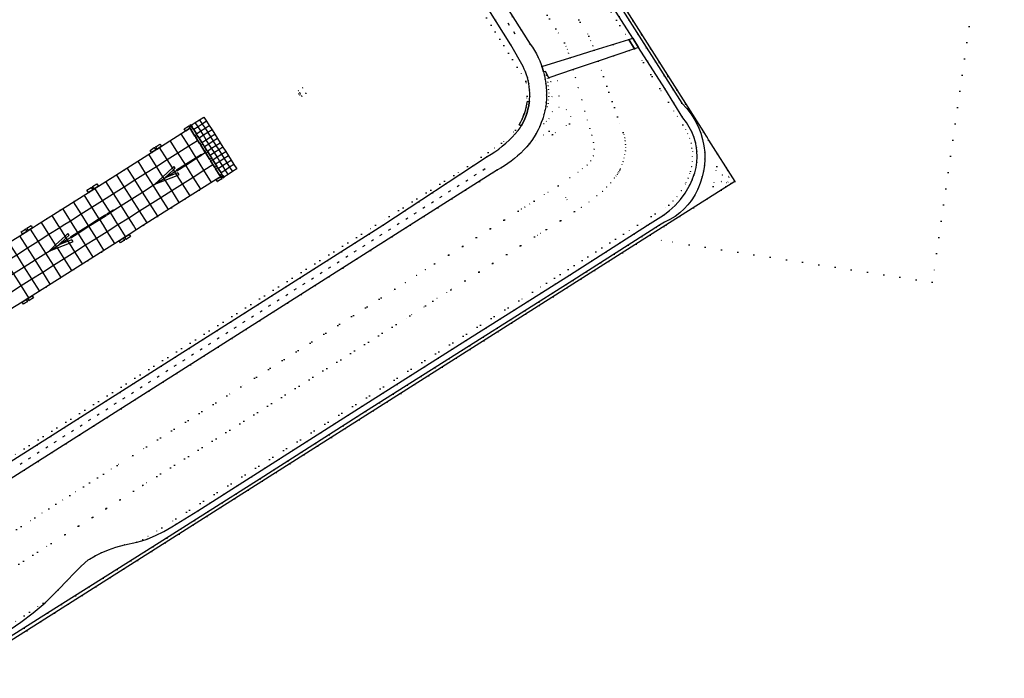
# Model space of a CAD drawing. Header units: metres. Extents: x 174791 to 179073, y 406431 to 409043.
# Tile 312 of 314: x 178504 to 178891, y 408072 to 408331. Entities that reach past the tile are written whole.
import ezdxf

# ---------------------------------------------------------------- set-up
doc = ezdxf.new("R2010")
doc.units = ezdxf.units.M
doc.linetypes.add('DOT', pattern=[6.35, 0, -6.35])
for name, color, linetype in [('scheiding_hek', 254, 'Continuous'), ('terreindeelbegroeid', 254, 'DOT'), ('terreindeelonbegroeid', 254, 'DOT'), ('wegdeel_rijbaan', 254, 'Continuous'), ('wegdeel_start_landingsbaan', 254, 'Continuous'), ('weginrichtingselement_markering_vliegtuigverharding', 254, 'Continuous'), ('weginrichtingselement_voeg_vliegtuigverharding', 254, 'Continuous')]:
    doc.layers.add(name, color=color, linetype=linetype)

msp = doc.modelspace()

# ---------------------------------------------------------------- linework, layer by layer
at = {"layer": 'scheiding_hek'}
for p, q in [((178730.89, 408352.365), (178772.479, 408286.755)), ((178772.479, 408286.755), (178772.941, 408286.027)), ((178772.941, 408286.027), (178773.53, 408285.098)), ((178773.53, 408285.098), (178773.938, 408284.454)), ((178773.938, 408284.454), (178774.528, 408283.523)), ((178757.657, 408250), (178500, 408086.507))]:
    msp.add_line(p, q, dxfattribs=at)
msp.add_polyline3d([(178774.528, 408283.523, 0), (178784.843, 408267.251, 0), (178757.657, 408250, 0)], dxfattribs=at)
at = {"layer": 'terreindeelbegroeid'}
for points in [[(178522.605, 408687.213, 0), (178553.769, 408680.96, 0), (178576.797, 408677.393, 0), (178673.038, 408662.486, 0), (178798.724, 408643.018, 0), (178782.518, 408440.634, 0), (178890.76, 408423.979, 0), (178862.463, 408227.626, 0), (178755.914, 408244.042, 0), (178757.657, 408250, 0), (178784.843, 408267.251, 0), (178774.528, 408283.523, 0), (178772.479, 408286.755, 0), (178730.89, 408352.365, 0), (178663.518, 408458.651, 0), (178661.041, 408462.559, 0), (178637.308, 408500, 0), (178608.905, 408544.807, 0), (178606.021, 408549.357, 0), (178567.614, 408609.948, 0), (178566.434, 408611.81, 0), (178534.599, 408662.144, 0), (178531.805, 408666.53, 0), (178521.314, 408682.991, 0)], [(178729.56, 408318.819, 0), (178720.012, 408315.834, 0), (178719.439, 408317.701, 0), (178718.963, 408319.209, 0), (178718.407, 408320.4, 0), (178717.852, 408321.749, 0), (178609.348, 408495.176, 0), (178617.886, 408500.576, 0), (178727.429, 408324.382, 0), (178728.17, 408322.582, 0), (178728.946, 408320.573, 0)], [(178717.852, 408321.749, 0), (178718.407, 408320.4, 0), (178718.963, 408319.209, 0), (178719.439, 408317.701, 0), (178720.012, 408315.834, 0), (178708.959, 408312.378, 0), (178708.677, 408313.189, 0), (178708.113, 408314.61, 0), (178707.486, 408316.005, 0), (178706.798, 408317.37, 0), (178706.049, 408318.703, 0), (178705.241, 408320.001, 0), (178704.377, 408321.262, 0), (178598.54, 408488.341, 0), (178609.348, 408495.176, 0)], [(178744.69, 408323.55, 0), (178743.116, 408323.058, 0), (178724.542, 408352.474, 0), (178725.737, 408353.217, 0), (178725.977, 408353.366, 0), (178727.586, 408350.777, 0), (178735.831, 408337.483, 0)], [(178549.712, 408125.412, 0), (178552.104, 408126.339, 0), (178559.603, 408131.068, 0), (178705.3, 408223.725, 0), (178746.499, 408250, 0), (178758.94, 408257.935, 0), (178760.558, 408259.516, 0), (178762.049, 408261.217, 0), (178763.795, 408263.59, 0), (178765.372, 408266.238, 0), (178765.69, 408266.851, 0), (178766.467, 408268.531, 0), (178767.116, 408270.264, 0), (178767.397, 408271.169, 0), (178767.852, 408273.06, 0), (178768.131, 408274.985, 0), (178768.233, 408276.968, 0), (178768.145, 408278.952, 0), (178767.982, 408280.318, 0), (178767.601, 408282.278, 0), (178767.041, 408284.193, 0), (178766.316, 408286.022, 0), (178765.421, 408287.773, 0), (178764.341, 408289.481, 0), (178758.719, 408298.346, 0), (178745.419, 408319.41, 0), (178746.987, 408319.938, 0), (178757.28, 408303.75, 0), (178764.44, 408292.21, 0), (178765.767, 408290.48, 0), (178766.933, 408288.638, 0), (178767.902, 408286.74, 0), (178768.688, 408284.759, 0), (178769.294, 408282.69, 0), (178769.705, 408280.573, 0), (178769.88, 408279.11, 0), (178769.975, 408276.961, 0), (178769.865, 408274.813, 0), (178769.562, 408272.731, 0), (178769.07, 408270.685, 0), (178768.769, 408269.716, 0), (178768.075, 408267.861, 0), (178767.244, 408266.064, 0), (178766.91, 408265.42, 0), (178765.245, 408262.626, 0), (178763.402, 408260.12, 0), (178761.311, 408257.791, 0), (178758.998, 408255.684, 0), (178756.818, 408254.034, 0), (178750.494, 408250, 0), (178719.773, 408230.388, 0), (178679.125, 408204.699, 0), (178638.312, 408178.827, 0), (178573.75, 408137.76, 0), (178565.16, 408132.47, 0), (178563.531, 408131.438, 0), (178560.378, 408129.636, 0), (178557.12, 408128.032, 0), (178553.77, 408126.63, 0), (178551.758, 408125.964, 0)], [(178724.472, 408257.077, 0), (178721.851, 408255.356, 0), (178715.375, 408265.538, 0), (178719.947, 408268.666, 0), (178723.122, 408270.888, 0), (178724.869, 408272.238, 0), (178726.774, 408273.666, 0), (178728.202, 408275.333, 0), (178729.234, 408277.318, 0), (178729.552, 408279.937, 0), (178729.234, 408282.556, 0), (178728.599, 408285.414, 0), (178727.806, 408288.033, 0), (178726.932, 408291.367, 0), (178725.9, 408294.86, 0), (178724.71, 408299.305, 0), (178723.281, 408304.226, 0), (178722.249, 408308.115, 0), (178721.254, 408311.256, 0), (178731.052, 408314.562, 0), (178740.887, 408286.494, 0), (178741.204, 408285.647, 0), (178741.522, 408284.324, 0), (178741.733, 408283.213, 0), (178741.839, 408281.731, 0), (178741.892, 408280.673, 0), (178741.839, 408279.244, 0), (178741.574, 408277.762, 0), (178741.31, 408276.439, 0), (178740.887, 408275.063, 0), (178740.516, 408273.952, 0), (178739.836, 408272.3, 0), (178739.659, 408271.893, 0), (178739.468, 408271.477, 0), (178739.23, 408271.017, 0), (178738.944, 408270.572, 0), (178738.611, 408270.048, 0), (178738.151, 408269.381, 0), (178737.489, 408268.587, 0), (178736.061, 408266.681, 0), (178734.473, 408265.015, 0), (178732.806, 408263.348, 0), (178730.584, 408261.601, 0), (178727.488, 408259.22, 0)], [(178613.244, 408301.761, 0), (178613.549, 408301.278, 0), (178614.068, 408301.606, 0), (178614.524, 408300.885, 0), (178614.656, 408300.676, 0), (178616.325, 408301.731, 0), (178616.192, 408301.941, 0), (178614.863, 408304.045, 0), (178613.194, 408302.99, 0), (178613.763, 408302.089, 0)], [(178776.302, 408265.192, 0), (178781.096, 408265.097, 0), (178783.324, 408266.47, 0), (178783.889, 408268.649, 0), (178781.889, 408271.446, 0), (178777.715, 408273.147, 0)], [(178776.302, 408265.192, 0), (178777.715, 408273.147, 0), (178781.889, 408271.446, 0), (178783.889, 408268.649, 0), (178783.324, 408266.47, 0), (178781.096, 408265.097, 0)], [(178782.61, 408268.841, 0), (178782.43, 408269.244, 0), (178779.9, 408269.808, 0), (178779.502, 408267.209, 0), (178781.592, 408266.791, 0), (178782.216, 408267.023, 0)], [(178782.61, 408268.841, 0), (178782.216, 408267.023, 0), (178781.592, 408266.791, 0), (178779.502, 408267.209, 0), (178779.9, 408269.808, 0), (178782.43, 408269.244, 0)]]:
    msp.add_polyline3d(points, close=True, dxfattribs=at)
for points in [[(178567.614, 408609.948, 0), (178606.021, 408549.357, 0), (178607.391, 408547.196, 0), (178608.905, 408544.807, 0), (178637.308, 408500, 0), (178661.041, 408462.559, 0), (178661.496, 408461.841, 0), (178661.946, 408461.13, 0), (178662.301, 408460.57, 0), (178662.751, 408459.86, 0), (178663.518, 408458.651, 0), (178730.89, 408352.365, 0), (178772.479, 408286.755, 0), (178772.941, 408286.027, 0), (178773.53, 408285.098, 0), (178773.938, 408284.454, 0), (178774.528, 408283.523, 0), (178784.843, 408267.251, 0), (178757.657, 408250, 0), (178756.944, 408249.548, 0), (178500, 408086.507, 0)], [(178724.542, 408352.474, 0), (178743.116, 408323.058, 0), (178729.56, 408318.819, 0), (178728.946, 408320.573, 0), (178728.17, 408322.582, 0), (178727.429, 408324.382, 0), (178617.886, 408500.576, 0)], [(178584.329, 408500, 0), (178696.785, 408320.939, 0), (178701.552, 408312.501, 0), (178702.067, 408311.428, 0), (178702.53, 408310.332, 0), (178702.938, 408309.214, 0), (178703.292, 408308.077, 0), (178703.589, 408306.925, 0), (178703.839, 408305.705, 0), (178704.025, 408304.473, 0), (178704.148, 408303.233, 0), (178704.208, 408301.989, 0), (178704.203, 408300.743, 0), (178704.134, 408299.5, 0), (178704.046, 408298.671, 0), (178703.281, 408298.869, 0), (178703.087, 408297.621, 0), (178702.812, 408296.313, 0), (178702.517, 408295.194, 0), (178702.117, 408293.936, 0), (178701.649, 408292.701, 0), (178701.212, 408291.697, 0), (178700.731, 408290.714, 0), (178700.036, 408289.46, 0), (178700.787, 408289.044, 0), (178700.367, 408288.349, 0), (178699.618, 408287.25, 0), (178698.501, 408285.943, 0), (178697.333, 408284.682, 0), (178696.116, 408283.467, 0), (178694.79, 408282.245, 0), (178693.414, 408281.08, 0), (178691.991, 408279.972, 0), (178690.523, 408278.924, 0), (178689.014, 408277.937, 0), (178687.465, 408277.014, 0), (178646.466, 408250, 0), (178500, 408156.943, 0)], [(178492.485, 408421.271, 0), (178504.8, 408401.134, 0), (178594.376, 408455.917, 0), (178581.238, 408477.399, 0), (178592.654, 408484.619, 0), (178678.857, 408345.141, 0), (178680.434, 408342.589, 0), (178702.615, 408306.699, 0), (178702.793, 408305.986, 0), (178703.165, 408300.756, 0), (178701.921, 408293.676, 0), (178701.504, 408292.893, 0), (178698.597, 408287.447, 0), (178693.125, 408282.299, 0), (178679.775, 408273.083, 0), (178643.501, 408250, 0), (178500, 408158.686, 0)], [(178500, 408158.686, 0), (178643.501, 408250, 0), (178679.775, 408273.083, 0), (178693.125, 408282.299, 0), (178698.597, 408287.447, 0), (178701.504, 408292.893, 0), (178701.921, 408293.676, 0), (178703.165, 408300.756, 0), (178702.793, 408305.986, 0), (178702.615, 408306.699, 0), (178680.434, 408342.589, 0)], [(178500, 408088.136, 0), (178514.67, 408097.45, 0), (178556.06, 408123.54, 0), (178598.16, 408150.34, 0), (178639.65, 408176.72, 0), (178680.46, 408202.59, 0), (178721.11, 408228.28, 0), (178755.255, 408250, 0), (178757.11, 408251.18, 0), (178759.266, 408252.238, 0), (178761.314, 408253.493, 0), (178763.205, 408254.913, 0), (178764.951, 408256.508, 0), (178766.348, 408258.026, 0), (178767.62, 408259.65, 0), (178769.056, 408261.85, 0), (178770.269, 408264.18, 0), (178771.244, 408266.58, 0), (178772.001, 408269.057, 0), (178772.493, 408271.255, 0), (178772.84, 408273.48, 0), (178773.04, 408276.057, 0), (178772.99, 408278.64, 0), (178772.699, 408281.185, 0), (178772.173, 408283.692, 0), (178771.42, 408286.18, 0), (178770.376, 408288.802, 0), (178769.1, 408291.319, 0), (178767.614, 408293.69, 0), (178765.917, 408295.915, 0), (178764, 408298.01, 0), (178738.02, 408338.87, 0)], [(178432.562, 408071.853, 0), (178516.081, 408124.886, 0), (178548.472, 408145.454, 0), (178551.954, 408147.665, 0), (178552.108, 408147.763, 0), (178657.1, 408214.431, 0), (178663.233, 408218.325, 0), (178666.087, 408220.137, 0), (178673.219, 408224.652, 0), (178706.085, 408245.457, 0), (178707.135, 408246.122, 0), (178708.469, 408246.896, 0), (178710.704, 408248.3, 0), (178721.851, 408255.356, 0), (178724.472, 408257.077, 0), (178727.488, 408259.22, 0), (178730.584, 408261.601, 0), (178732.806, 408263.348, 0), (178734.473, 408265.015, 0), (178736.061, 408266.681, 0), (178737.489, 408268.587, 0), (178738.151, 408269.381, 0), (178738.611, 408270.048, 0), (178738.944, 408270.572, 0), (178739.23, 408271.017, 0), (178739.468, 408271.477, 0), (178739.659, 408271.893, 0), (178739.836, 408272.3, 0), (178740.516, 408273.952, 0), (178740.887, 408275.063, 0), (178741.31, 408276.439, 0), (178741.574, 408277.762, 0), (178741.839, 408279.244, 0), (178741.892, 408280.673, 0), (178741.839, 408281.731, 0), (178741.733, 408283.213, 0), (178741.522, 408284.324, 0), (178741.204, 408285.647, 0), (178740.887, 408286.494, 0), (178731.052, 408314.562, 0), (178745.419, 408319.41, 0), (178758.719, 408298.346, 0), (178764.341, 408289.481, 0), (178765.421, 408287.773, 0), (178766.316, 408286.022, 0), (178767.041, 408284.193, 0), (178767.601, 408282.278, 0), (178767.982, 408280.318, 0), (178768.145, 408278.952, 0), (178768.233, 408276.968, 0), (178768.131, 408274.985, 0), (178767.852, 408273.06, 0), (178767.397, 408271.169, 0), (178767.116, 408270.264, 0), (178766.467, 408268.531, 0), (178765.69, 408266.851, 0), (178765.372, 408266.238, 0), (178763.795, 408263.59, 0), (178762.049, 408261.217, 0), (178760.558, 408259.516, 0), (178758.94, 408257.935, 0), (178746.499, 408250, 0), (178705.3, 408223.725, 0), (178559.603, 408131.068, 0), (178552.104, 408126.339, 0), (178549.712, 408125.412, 0), (178544.842, 408124.338, 0), (178541.48, 408123.37, 0), (178538.55, 408122.325, 0), (178535.659, 408121.178, 0), (178533.358, 408120.079, 0), (178531.17, 408118.77, 0), (178530.654, 408118.41, 0), (178527.811, 408115.995, 0), (178525.226, 408113.305, 0), (178522.23, 408110.15, 0), (178519.114, 408106.968, 0), (178518.678, 408106.549, 0), (178512.89, 408101.355, 0), (178500, 408092.902, 0)], [(178500, 408150.212, 0), (178650.023, 408245.474, 0), (178657.173, 408250, 0), (178691.57, 408271.774, 0), (178692.95, 408272.576, 0), (178694.302, 408273.425, 0), (178695.623, 408274.321, 0), (178696.912, 408275.262, 0), (178698.168, 408276.248, 0), (178699.388, 408277.277, 0), (178700.647, 408278.419, 0), (178701.862, 408279.606, 0), (178703.033, 408280.838, 0), (178704.157, 408282.112, 0), (178711.832, 408286.992, 0), (178712.911, 408285.54, 0), (178713.179, 408285.703, 0), (178719.763, 408289.888, 0), (178720.269, 408292.883, 0), (178718.605, 408295.459, 0), (178715.702, 408296.318, 0), (178713.105, 408294.718, 0), (178711.805, 408291.958, 0), (178710.739, 408290.898, 0), (178709.751, 408289.915, 0), (178708.124, 408288.901, 0), (178708.743, 408290.397, 0), (178709.292, 408291.92, 0), (178709.769, 408293.467, 0), (178710.173, 408295.035, 0), (178710.504, 408296.62, 0), (178711.307, 408296.522, 0), (178712.968, 408300.579, 0), (178715.737, 408300.785, 0), (178715.213, 408306.846, 0), (178712.481, 408306.592, 0), (178711.686, 408308.027, 0), (178721.254, 408311.256, 0), (178722.249, 408308.115, 0), (178723.281, 408304.226, 0), (178724.71, 408299.305, 0), (178725.9, 408294.86, 0), (178726.932, 408291.367, 0), (178727.806, 408288.033, 0), (178728.599, 408285.414, 0), (178729.234, 408282.556, 0), (178729.552, 408279.937, 0), (178729.234, 408277.318, 0), (178728.202, 408275.333, 0), (178726.774, 408273.666, 0), (178724.869, 408272.238, 0), (178723.122, 408270.888, 0), (178719.947, 408268.666, 0), (178715.375, 408265.538, 0), (178705.878, 408259.527, 0), (178704.143, 408258.35, 0), (178702.261, 408257.168, 0), (178700.909, 408256.383, 0), (178699.667, 408255.596, 0), (178666.8, 408234.791, 0), (178663.187, 408232.504, 0), (178659.661, 408230.272, 0), (178655.248, 408227.47, 0), (178651.215, 408224.908, 0), (178590.586, 408186.411, 0), (178548.107, 408159.437, 0), (178542.04, 408155.584, 0), (178523.382, 408143.737, 0), (178509.649, 408135.016, 0), (178475.17, 408113.123, 0)], [(178500, 408216.851, 0), (178504.602, 408219.762, 0), (178505.122, 408218.939, 0), (178506.812, 408220.009, 0), (178507.361, 408220.357, 0), (178509.051, 408221.427, 0), (178508.531, 408222.248, 0), (178542.73, 408243.882, 0), (178543.257, 408243.046, 0), (178544.947, 408244.116, 0), (178545.496, 408244.464, 0), (178547.186, 408245.534, 0), (178546.658, 408246.367, 0), (178552.402, 408250, 0), (178580.942, 408268.055, 0), (178581.508, 408267.16, 0), (178583.21, 408268.236, 0), (178583.733, 408268.566, 0), (178584.046, 408268.764, 0), (178583.921, 408268.963, 0), (178583.513, 408269.608, 0), (178583.164, 408270.16, 0), (178582.845, 408270.665, 0), (178581.762, 408272.378, 0), (178581.537, 408272.734, 0), (178581.195, 408273.276, 0), (178580.693, 408274.07, 0), (178579.608, 408275.787, 0), (178579.58, 408275.832, 0), (178579.24, 408276.369, 0), (178578.528, 408277.496, 0), (178577.635, 408278.908, 0), (178577.457, 408279.19, 0), (178577.286, 408279.461, 0), (178576.382, 408280.891, 0), (178575.675, 408282.01, 0), (178575.352, 408282.521, 0), (178575.317, 408282.576, 0), (178574.227, 408284.302, 0), (178573.726, 408285.095, 0), (178573.385, 408285.634, 0), (178573.15, 408286.005, 0), (178572.093, 408287.679, 0), (178571.768, 408288.193, 0), (178571.436, 408288.717, 0), (178571.028, 408289.363, 0), (178570.896, 408289.572, 0), (178570.592, 408289.38, 0), (178570.047, 408289.035, 0), (178568.369, 408287.975, 0), (178568.925, 408287.095, 0), (178559.398, 408281.071, 0), (178558.839, 408281.954, 0), (178557.137, 408280.876, 0), (178556.608, 408280.541, 0), (178554.91, 408279.466, 0), (178555.468, 408278.585, 0), (178534.618, 408265.401, 0), (178534.067, 408266.272, 0), (178532.365, 408265.194, 0), (178531.836, 408264.859, 0), (178530.138, 408263.784, 0), (178530.688, 408262.916, 0), (178510.263, 408250, 0), (178508.7, 408249.011, 0), (178508.138, 408249.898, 0), (178506.436, 408248.82, 0), (178505.907, 408248.485, 0), (178504.209, 408247.41, 0), (178504.769, 408246.526, 0), (178500, 408243.51, 0)], [(178475.17, 408113.123, 0), (178509.649, 408135.016, 0), (178523.382, 408143.737, 0), (178542.04, 408155.584, 0), (178548.107, 408159.437, 0), (178590.586, 408186.411, 0), (178651.215, 408224.908, 0), (178655.248, 408227.47, 0), (178659.661, 408230.272, 0), (178663.187, 408232.504, 0), (178666.8, 408234.791, 0), (178699.667, 408255.596, 0), (178700.909, 408256.383, 0), (178702.261, 408257.168, 0), (178704.143, 408258.35, 0), (178705.878, 408259.527, 0), (178715.375, 408265.538, 0), (178721.851, 408255.356, 0), (178710.704, 408248.3, 0), (178708.469, 408246.896, 0), (178707.135, 408246.122, 0), (178706.085, 408245.457, 0), (178673.219, 408224.652, 0), (178666.087, 408220.137, 0), (178663.233, 408218.325, 0), (178657.1, 408214.431, 0), (178552.108, 408147.763, 0), (178551.954, 408147.665, 0), (178548.472, 408145.454, 0), (178516.081, 408124.886, 0), (178432.562, 408071.853, 0)], [(178500, 408092.902, 0), (178512.89, 408101.355, 0), (178518.678, 408106.549, 0), (178519.114, 408106.968, 0), (178516.45, 408104.231, 0), (178513.69, 408101.59, 0), (178508.996, 408097.598, 0), (178504.09, 408093.87, 0), (178500, 408091.107, 0)]]:
    msp.add_polyline3d(points, dxfattribs=at)
at = {"layer": 'terreindeelonbegroeid'}
for points in [[(178711.307, 408296.522, 0), (178710.504, 408296.62, 0), (178710.678, 408298.141, 0), (178710.783, 408299.669, 0), (178710.821, 408301.199, 0), (178710.789, 408302.73, 0), (178710.69, 408304.258, 0), (178710.522, 408305.78, 0), (178710.286, 408307.293, 0), (178709.983, 408308.793, 0), (178709.613, 408310.279, 0), (178710.34, 408310.458, 0), (178710.715, 408309.07, 0), (178711.029, 408307.668, 0), (178711.28, 408306.252, 0), (178711.467, 408304.827, 0), (178711.592, 408303.395, 0), (178711.652, 408302.018, 0), (178711.653, 408300.64, 0), (178711.596, 408299.263, 0), (178711.481, 408297.889, 0)], [(178711.686, 408308.027, 0), (178712.481, 408306.592, 0), (178715.213, 408306.846, 0), (178715.737, 408300.785, 0), (178712.968, 408300.579, 0), (178711.307, 408296.522, 0), (178711.481, 408297.889, 0), (178711.596, 408299.263, 0), (178711.653, 408300.64, 0), (178711.652, 408302.018, 0), (178711.592, 408303.395, 0), (178711.467, 408304.827, 0), (178711.28, 408306.252, 0), (178711.029, 408307.668, 0), (178710.715, 408309.07, 0), (178710.34, 408310.458, 0)], [(178616.192, 408301.941, 0), (178616.325, 408301.731, 0), (178614.656, 408300.676, 0), (178614.524, 408300.885, 0), (178614.068, 408301.606, 0), (178613.763, 408302.089, 0), (178613.194, 408302.99, 0), (178614.863, 408304.045, 0)], [(178614.068, 408301.606, 0), (178613.549, 408301.278, 0), (178613.244, 408301.761, 0), (178613.763, 408302.089, 0)], [(178719.763, 408289.888, 0), (178713.179, 408285.703, 0), (178712.911, 408285.54, 0), (178711.832, 408286.992, 0), (178704.157, 408282.112, 0), (178705.072, 408283.395, 0), (178705.928, 408284.718, 0), (178706.723, 408286.079, 0), (178707.455, 408287.474, 0), (178708.124, 408288.901, 0), (178709.751, 408289.915, 0), (178710.739, 408290.898, 0), (178711.805, 408291.958, 0), (178713.105, 408294.718, 0), (178715.702, 408296.318, 0), (178718.605, 408295.459, 0), (178720.269, 408292.883, 0)], [(178571.436, 408288.717, 0), (178571.768, 408288.193, 0), (178570.929, 408287.662, 0), (178570.613, 408288.162, 0), (178570.597, 408288.187, 0), (178570.047, 408289.035, 0), (178570.592, 408289.38, 0), (178571.132, 408288.525, 0)], [(178573.726, 408285.095, 0), (178572.887, 408284.565, 0), (178572.546, 408285.104, 0), (178573.385, 408285.634, 0)], [(178557.696, 408279.994, 0), (178557.167, 408279.659, 0), (178556.608, 408280.541, 0), (178557.137, 408280.876, 0)], [(178575.675, 408282.01, 0), (178574.837, 408281.481, 0), (178574.514, 408281.991, 0), (178575.352, 408282.521, 0)], [(178577.635, 408278.908, 0), (178576.797, 408278.379, 0), (178576.449, 408278.931, 0), (178577.286, 408279.461, 0), (178577.457, 408279.19, 0)], [(178579.58, 408275.832, 0), (178578.742, 408275.303, 0), (178578.403, 408275.839, 0), (178579.24, 408276.369, 0)], [(178581.537, 408272.734, 0), (178580.7, 408272.206, 0), (178580.358, 408272.747, 0), (178581.195, 408273.276, 0)], [(178583.513, 408269.608, 0), (178583.2, 408269.409, 0), (178583.733, 408268.566, 0), (178583.21, 408268.236, 0), (178582.677, 408269.078, 0), (178582.644, 408269.131, 0), (178582.328, 408269.631, 0), (178583.164, 408270.16, 0)], [(178532.916, 408264.324, 0), (178532.387, 408263.99, 0), (178531.836, 408264.859, 0), (178532.365, 408265.194, 0)], [(178506.997, 408247.935, 0), (178506.468, 408247.6, 0), (178505.907, 408248.485, 0), (178506.436, 408248.82, 0)], [(178545.496, 408244.464, 0), (178544.947, 408244.116, 0), (178544.419, 408244.95, 0), (178544.968, 408245.297, 0)], [(178507.361, 408220.357, 0), (178506.812, 408220.009, 0), (178506.291, 408220.831, 0), (178506.841, 408221.178, 0)]]:
    msp.add_polyline3d(points, close=True, dxfattribs=at)
at = {"layer": 'wegdeel_rijbaan'}
for points in [[(178500, 408156.943, 0), (178646.466, 408250, 0), (178687.465, 408277.014, 0), (178689.014, 408277.937, 0), (178690.523, 408278.924, 0), (178691.991, 408279.972, 0), (178693.414, 408281.08, 0), (178694.79, 408282.245, 0), (178696.116, 408283.467, 0), (178697.333, 408284.682, 0), (178698.501, 408285.943, 0), (178699.618, 408287.25, 0), (178700.367, 408288.349, 0), (178700.787, 408289.044, 0), (178701.055, 408289.488, 0), (178701.68, 408290.662, 0), (178702.239, 408291.869, 0), (178702.731, 408293.105, 0), (178703.154, 408294.366, 0), (178703.508, 408295.648, 0), (178703.791, 408296.948, 0), (178704.002, 408298.261, 0), (178704.046, 408298.671, 0), (178704.134, 408299.5, 0), (178704.203, 408300.743, 0), (178704.208, 408301.989, 0), (178704.148, 408303.233, 0), (178704.025, 408304.473, 0), (178703.839, 408305.705, 0), (178703.589, 408306.925, 0), (178703.292, 408308.077, 0), (178702.938, 408309.214, 0), (178702.53, 408310.332, 0), (178702.067, 408311.428, 0), (178701.552, 408312.501, 0), (178696.785, 408320.939, 0), (178584.329, 408500, 0)], [(178598.54, 408488.341, 0), (178704.377, 408321.262, 0), (178705.241, 408320.001, 0), (178706.049, 408318.703, 0), (178706.798, 408317.37, 0), (178707.486, 408316.005, 0), (178708.113, 408314.61, 0), (178708.677, 408313.189, 0), (178708.959, 408312.378, 0), (178709.178, 408311.745, 0), (178709.613, 408310.279, 0), (178709.983, 408308.793, 0), (178710.286, 408307.293, 0), (178710.522, 408305.78, 0), (178710.69, 408304.258, 0), (178710.789, 408302.73, 0), (178710.821, 408301.199, 0), (178710.783, 408299.669, 0), (178710.678, 408298.141, 0), (178710.504, 408296.62, 0), (178710.173, 408295.035, 0), (178709.769, 408293.467, 0), (178709.292, 408291.92, 0), (178708.743, 408290.397, 0), (178708.124, 408288.901, 0), (178707.455, 408287.474, 0), (178706.723, 408286.079, 0), (178705.928, 408284.718, 0), (178705.072, 408283.395, 0), (178704.157, 408282.112, 0), (178703.033, 408280.838, 0), (178701.862, 408279.606, 0), (178700.647, 408278.419, 0), (178699.388, 408277.277, 0), (178698.168, 408276.248, 0), (178696.912, 408275.262, 0), (178695.623, 408274.321, 0), (178694.302, 408273.425, 0), (178692.95, 408272.576, 0), (178691.57, 408271.774, 0), (178657.173, 408250, 0), (178650.023, 408245.474, 0), (178500, 408150.212, 0)], [(178738.02, 408338.87, 0), (178764, 408298.01, 0), (178765.917, 408295.915, 0), (178767.614, 408293.69, 0), (178769.1, 408291.319, 0), (178770.376, 408288.802, 0), (178771.42, 408286.18, 0), (178772.173, 408283.692, 0), (178772.699, 408281.185, 0), (178772.99, 408278.64, 0), (178773.04, 408276.057, 0), (178772.84, 408273.48, 0), (178772.493, 408271.255, 0), (178772.001, 408269.057, 0), (178771.244, 408266.58, 0), (178770.269, 408264.18, 0), (178769.056, 408261.85, 0), (178767.62, 408259.65, 0), (178766.348, 408258.026, 0), (178764.951, 408256.508, 0), (178763.205, 408254.913, 0), (178761.314, 408253.493, 0), (178759.266, 408252.238, 0), (178757.11, 408251.18, 0), (178755.255, 408250, 0), (178721.11, 408228.28, 0), (178680.46, 408202.59, 0), (178639.65, 408176.72, 0), (178598.16, 408150.34, 0), (178556.06, 408123.54, 0), (178514.67, 408097.45, 0), (178500, 408088.136, 0)], [(178500, 408091.107, 0), (178504.09, 408093.87, 0), (178508.996, 408097.598, 0), (178513.69, 408101.59, 0), (178516.45, 408104.231, 0), (178519.114, 408106.968, 0), (178522.23, 408110.15, 0), (178525.226, 408113.305, 0), (178527.811, 408115.995, 0), (178530.654, 408118.41, 0), (178531.17, 408118.77, 0), (178533.358, 408120.079, 0), (178535.659, 408121.178, 0), (178538.55, 408122.325, 0), (178541.48, 408123.37, 0), (178544.842, 408124.338, 0), (178549.712, 408125.412, 0), (178551.758, 408125.964, 0), (178553.77, 408126.63, 0), (178557.12, 408128.032, 0), (178560.378, 408129.636, 0), (178563.531, 408131.438, 0), (178565.16, 408132.47, 0), (178573.75, 408137.76, 0), (178638.312, 408178.827, 0), (178679.125, 408204.699, 0), (178719.773, 408230.388, 0), (178750.494, 408250, 0), (178756.818, 408254.034, 0), (178758.998, 408255.684, 0), (178761.311, 408257.791, 0), (178763.402, 408260.12, 0), (178765.245, 408262.626, 0), (178766.91, 408265.42, 0), (178767.244, 408266.064, 0), (178768.075, 408267.861, 0), (178768.769, 408269.716, 0), (178769.07, 408270.685, 0), (178769.562, 408272.731, 0), (178769.865, 408274.813, 0), (178769.975, 408276.961, 0), (178769.88, 408279.11, 0), (178769.705, 408280.573, 0), (178769.294, 408282.69, 0), (178768.688, 408284.759, 0), (178767.902, 408286.74, 0), (178766.933, 408288.638, 0), (178765.767, 408290.48, 0), (178764.44, 408292.21, 0), (178757.28, 408303.75, 0), (178746.987, 408319.938, 0), (178744.69, 408323.55, 0), (178735.831, 408337.483, 0)]]:
    msp.add_polyline3d(points, dxfattribs=at)
for points in [[(178745.419, 408319.41, 0), (178731.052, 408314.562, 0), (178721.254, 408311.256, 0), (178711.686, 408308.027, 0), (178710.34, 408310.458, 0), (178709.613, 408310.279, 0), (178709.178, 408311.745, 0), (178708.959, 408312.378, 0), (178720.012, 408315.834, 0), (178729.56, 408318.819, 0), (178743.116, 408323.058, 0)], [(178746.987, 408319.938, 0), (178745.419, 408319.41, 0), (178743.116, 408323.058, 0), (178744.69, 408323.55, 0)], [(178704.046, 408298.671, 0), (178704.002, 408298.261, 0), (178703.791, 408296.948, 0), (178703.508, 408295.648, 0), (178703.154, 408294.366, 0), (178702.731, 408293.105, 0), (178702.239, 408291.869, 0), (178701.68, 408290.662, 0), (178701.055, 408289.488, 0), (178700.787, 408289.044, 0), (178700.036, 408289.46, 0), (178700.731, 408290.714, 0), (178701.212, 408291.697, 0), (178701.649, 408292.701, 0), (178702.117, 408293.936, 0), (178702.517, 408295.194, 0), (178702.812, 408296.313, 0), (178703.087, 408297.621, 0), (178703.281, 408298.869, 0)], [(178570.613, 408288.162, 0), (178570.549, 408288.122, 0), (178569.281, 408287.32, 0), (178568.925, 408287.095, 0), (178568.369, 408287.975, 0), (178570.047, 408289.035, 0), (178570.597, 408288.187, 0)], [(178571.028, 408289.363, 0), (178571.436, 408288.717, 0), (178571.132, 408288.525, 0), (178570.592, 408289.38, 0), (178570.896, 408289.572, 0)], [(178573.385, 408285.634, 0), (178572.546, 408285.104, 0), (178570.929, 408287.662, 0), (178571.768, 408288.193, 0), (178572.093, 408287.679, 0), (178573.15, 408286.005, 0)], [(178575.352, 408282.521, 0), (178574.514, 408281.991, 0), (178572.887, 408284.565, 0), (178573.726, 408285.095, 0), (178574.227, 408284.302, 0), (178575.317, 408282.576, 0)], [(178557.167, 408279.659, 0), (178555.468, 408278.585, 0), (178554.91, 408279.466, 0), (178556.608, 408280.541, 0)], [(178559.398, 408281.071, 0), (178557.696, 408279.994, 0), (178557.137, 408280.876, 0), (178558.839, 408281.954, 0)], [(178577.286, 408279.461, 0), (178576.449, 408278.931, 0), (178574.837, 408281.481, 0), (178575.675, 408282.01, 0), (178576.382, 408280.891, 0)], [(178579.24, 408276.369, 0), (178578.403, 408275.839, 0), (178576.797, 408278.379, 0), (178577.635, 408278.908, 0), (178578.528, 408277.496, 0)], [(178581.195, 408273.276, 0), (178580.358, 408272.747, 0), (178578.742, 408275.303, 0), (178579.58, 408275.832, 0), (178579.608, 408275.787, 0), (178580.693, 408274.07, 0)], [(178583.164, 408270.16, 0), (178582.328, 408269.631, 0), (178580.7, 408272.206, 0), (178581.537, 408272.734, 0), (178581.762, 408272.378, 0), (178582.845, 408270.665, 0)], [(178583.21, 408268.236, 0), (178581.508, 408267.16, 0), (178580.942, 408268.055, 0), (178581.309, 408268.287, 0), (178582.577, 408269.089, 0), (178582.644, 408269.131, 0), (178582.677, 408269.078, 0)], [(178583.921, 408268.963, 0), (178584.046, 408268.764, 0), (178583.733, 408268.566, 0), (178583.2, 408269.409, 0), (178583.513, 408269.608, 0)], [(178532.387, 408263.99, 0), (178530.688, 408262.916, 0), (178530.138, 408263.784, 0), (178531.836, 408264.859, 0)], [(178534.618, 408265.401, 0), (178532.916, 408264.324, 0), (178532.365, 408265.194, 0), (178534.067, 408266.272, 0)], [(178508.7, 408249.011, 0), (178506.997, 408247.935, 0), (178506.436, 408248.82, 0), (178508.138, 408249.898, 0)], [(178506.468, 408247.6, 0), (178504.769, 408246.526, 0), (178504.209, 408247.41, 0), (178505.907, 408248.485, 0)], [(178547.186, 408245.534, 0), (178545.496, 408244.464, 0), (178544.968, 408245.297, 0), (178546.658, 408246.367, 0)], [(178544.947, 408244.116, 0), (178543.257, 408243.046, 0), (178542.73, 408243.882, 0), (178544.419, 408244.95, 0)], [(178509.051, 408221.427, 0), (178507.361, 408220.357, 0), (178506.841, 408221.178, 0), (178508.531, 408222.248, 0)], [(178506.812, 408220.009, 0), (178505.122, 408218.939, 0), (178504.602, 408219.762, 0), (178506.291, 408220.831, 0)]]:
    msp.add_polyline3d(points, close=True, dxfattribs=at)
at = {"layer": 'wegdeel_start_landingsbaan'}
msp.add_polyline3d([(178585.612, 408270.032, 0), (178583.921, 408268.963, 0), (178583.513, 408269.608, 0), (178583.164, 408270.16, 0), (178582.845, 408270.665, 0), (178581.762, 408272.378, 0), (178581.537, 408272.734, 0), (178581.195, 408273.276, 0), (178580.693, 408274.07, 0), (178579.608, 408275.787, 0), (178579.58, 408275.832, 0), (178579.24, 408276.369, 0), (178578.528, 408277.496, 0), (178577.635, 408278.908, 0), (178577.457, 408279.19, 0), (178577.286, 408279.461, 0), (178576.382, 408280.891, 0), (178575.675, 408282.01, 0), (178575.352, 408282.521, 0), (178575.317, 408282.576, 0), (178574.227, 408284.302, 0), (178573.726, 408285.095, 0), (178573.385, 408285.634, 0), (178573.15, 408286.005, 0), (178572.093, 408287.679, 0), (178571.768, 408288.193, 0), (178571.436, 408288.717, 0), (178571.028, 408289.363, 0), (178572.72, 408290.432, 0), (178574.41, 408291.501, 0), (178576.101, 408292.569, 0), (178577.166, 408290.885, 0), (178578.223, 408289.211, 0), (178579.3, 408287.508, 0), (178580.39, 408285.782, 0), (178581.455, 408284.097, 0), (178582.53, 408282.396, 0), (178583.601, 408280.701, 0), (178584.68, 408278.992, 0), (178585.765, 408277.276, 0), (178586.834, 408275.584, 0), (178587.917, 408273.87, 0), (178588.993, 408272.168, 0), (178587.303, 408271.1, 0)], close=True, dxfattribs=at)
msp.add_polyline3d([(178500, 408243.51, 0), (178504.769, 408246.526, 0), (178506.468, 408247.6, 0), (178506.997, 408247.935, 0), (178508.7, 408249.011, 0), (178510.263, 408250, 0), (178530.688, 408262.916, 0), (178532.387, 408263.99, 0), (178532.916, 408264.324, 0), (178534.618, 408265.401, 0), (178555.468, 408278.585, 0), (178557.167, 408279.659, 0), (178557.696, 408279.994, 0), (178559.398, 408281.071, 0), (178568.925, 408287.095, 0), (178569.281, 408287.32, 0), (178570.549, 408288.122, 0), (178570.613, 408288.162, 0), (178570.929, 408287.662, 0), (178572.546, 408285.104, 0), (178572.887, 408284.565, 0), (178574.514, 408281.991, 0), (178574.837, 408281.481, 0), (178576.449, 408278.931, 0), (178576.797, 408278.379, 0), (178578.403, 408275.839, 0), (178578.742, 408275.303, 0), (178580.358, 408272.747, 0), (178580.7, 408272.206, 0), (178582.328, 408269.631, 0), (178582.644, 408269.131, 0), (178582.577, 408269.089, 0), (178581.309, 408268.287, 0), (178580.942, 408268.055, 0), (178552.402, 408250, 0), (178546.658, 408246.367, 0), (178544.968, 408245.297, 0), (178544.419, 408244.95, 0), (178542.73, 408243.882, 0), (178508.531, 408222.248, 0), (178506.841, 408221.178, 0), (178506.291, 408220.831, 0), (178504.602, 408219.762, 0), (178500, 408216.851, 0)], dxfattribs=at)
at = {"layer": 'weginrichtingselement_markering_vliegtuigverharding'}
for p, q in [((178695.618, 408329.57), (178696.157, 408328.721)), ((178697.773, 408326.171), (178698.312, 408325.321)), ((178685.739, 408271.653), (178686.704, 408272.266)), ((178682.372, 408269.514), (178683.215, 408270.049)), ((178675.64, 408265.236), (178676.482, 408265.772)), ((178679.006, 408267.375), (178679.849, 408267.911)), ((178668.899, 408260.954), (178669.742, 408261.489)), ((178672.269, 408263.095), (178673.112, 408263.63)), ((178662.166, 408256.676), (178663.009, 408257.212)), ((178665.533, 408258.815), (178666.375, 408259.35)), ((178655.43, 408252.396), (178656.272, 408252.931)), ((178658.8, 408254.537), (178659.643, 408255.073)), ((178652.059, 408250.255), (178652.902, 408250.79)), ((178645.327, 408245.977), (178646.169, 408246.513)), ((178648.693, 408248.116), (178649.536, 408248.651)), ((178638.59, 408241.697), (178639.432, 408242.232)), ((178641.96, 408243.838), (178642.803, 408244.374)), ((178631.849, 408237.414), (178632.692, 408237.95)), ((178635.219, 408239.556), (178636.062, 408240.091)), ((178625.108, 408233.132), (178625.951, 408233.667)), ((178628.479, 408235.273), (178629.321, 408235.808)), ((178621.742, 408230.993), (178622.585, 408231.528)), ((178615.009, 408226.715), (178615.852, 408227.251)), ((178618.376, 408228.854), (178619.218, 408229.389)), ((178608.269, 408222.433), (178609.111, 408222.968)), ((178611.639, 408224.574), (178612.482, 408225.109)), ((178601.528, 408218.15), (178602.37, 408218.685)), ((178604.898, 408220.291), (178605.741, 408220.827)), ((178594.791, 408213.87), (178595.634, 408214.405)), ((178598.157, 408216.009), (178599, 408216.544)), ((178591.421, 408211.728), (178592.263, 408212.264)), ((178584.68, 408207.446), (178585.522, 408207.981)), ((178588.05, 408209.587), (178588.893, 408210.122)), ((178577.943, 408203.166), (178578.786, 408203.701)), ((178581.309, 408205.304), (178582.152, 408205.84)), ((178571.206, 408198.886), (178572.049, 408199.421)), ((178574.577, 408201.027), (178575.419, 408201.562)), ((178564.466, 408194.603), (178565.308, 408195.138)), ((178567.836, 408196.744), (178568.679, 408197.28)), ((178557.725, 408190.32), (178558.567, 408190.855)), ((178561.095, 408192.461), (178561.938, 408192.997)), ((178554.358, 408188.181), (178555.201, 408188.717)), ((178547.618, 408183.899), (178548.46, 408184.434)), ((178550.988, 408186.04), (178551.831, 408186.575)), ((178540.877, 408179.616), (178541.719, 408180.151)), ((178544.247, 408181.757), (178545.09, 408182.293)), ((178534.144, 408175.338), (178534.987, 408175.874)), ((178537.51, 408177.477), (178538.353, 408178.012)), ((178527.403, 408171.056), (178528.246, 408171.591)), ((178530.774, 408173.197), (178531.616, 408173.732)), ((178524.033, 408168.914), (178524.876, 408169.45)), ((178517.292, 408164.632), (178518.135, 408165.167)), ((178520.663, 408166.773), (178521.505, 408167.308)), ((178510.555, 408160.351), (178511.398, 408160.887)), ((178513.926, 408162.493), (178514.768, 408163.028)), ((178503.815, 408156.069), (178504.657, 408156.604)), ((178507.185, 408158.21), (178508.028, 408158.745))]:
    msp.add_line(p, q, dxfattribs=at)
for points in [[(178575.162, 408277.889, 0), (178573.041, 408276.548, 0), (178568.799, 408273.867, 0), (178565.276, 408271.64, 0), (178565.329, 408271.555, 0), (178568.852, 408273.782, 0), (178573.094, 408276.463, 0), (178575.215, 408277.804, 0), (178575.162, 408277.889, 0)], [(178575.242, 408277.762, 0), (178573.12, 408276.421, 0), (178568.878, 408273.74, 0), (178565.356, 408271.513, 0), (178565.41, 408271.429, 0), (178568.931, 408273.655, 0), (178573.173, 408276.336, 0), (178575.296, 408277.678, 0), (178575.242, 408277.762, 0)], [(178564.315, 408273.148, 0), (178563.715, 408272.586, 0), (178559.986, 408269.097, 0), (178556.842, 408266.156, 0), (178560.851, 408267.731, 0), (178565.596, 408269.597, 0), (178566.386, 408269.907, 0), (178565.898, 408270.662, 0), (178565.117, 408270.358, 0), (178560.863, 408268.698, 0), (178560.751, 408268.655, 0), (178564.177, 408271.851, 0), (178564.795, 408272.427, 0), (178564.315, 408273.148, 0)], [(178537.507, 408254.1, 0), (178534.987, 408252.503, 0), (178530.759, 408249.823, 0), (178526.535, 408247.145, 0), (178523.598, 408245.284, 0), (178523.652, 408245.2, 0), (178526.588, 408247.061, 0), (178530.812, 408249.739, 0), (178535.041, 408252.418, 0), (178537.561, 408254.016, 0), (178537.507, 408254.1, 0)], [(178537.587, 408253.973, 0), (178535.067, 408252.376, 0), (178530.839, 408249.696, 0), (178526.615, 408247.019, 0), (178523.678, 408245.157, 0), (178523.732, 408245.073, 0), (178526.668, 408246.934, 0), (178530.892, 408249.612, 0), (178535.121, 408252.292, 0), (178537.641, 408253.889, 0), (178537.587, 408253.973, 0)], [(178540.483, 408255.98, 0), (178539.214, 408255.179, 0), (178537.938, 408254.373, 0), (178537.991, 408254.288, 0), (178539.268, 408255.094, 0), (178540.536, 408255.895, 0), (178540.483, 408255.98, 0)], [(178540.563, 408255.853, 0), (178539.294, 408255.052, 0), (178538.018, 408254.246, 0), (178538.071, 408254.162, 0), (178539.348, 408254.968, 0), (178540.616, 408255.769, 0), (178540.563, 408255.853, 0)], [(178522.652, 408246.81, 0), (178521.525, 408245.756, 0), (178517.813, 408242.281, 0), (178515.206, 408239.842, 0), (178515.241, 408239.856, 0), (178518.529, 408241.147, 0), (178523.256, 408243.004, 0), (178524.692, 408243.568, 0), (178524.209, 408244.3, 0), (178522.791, 408243.742, 0), (178519.078, 408242.282, 0), (178519.041, 408242.267, 0), (178521.984, 408245.026, 0), (178523.115, 408246.087, 0), (178522.652, 408246.81, 0)]]:
    msp.add_polyline3d(points, dxfattribs=at)
at = {"layer": 'weginrichtingselement_voeg_vliegtuigverharding'}
for p, q in [((178579.574, 408273.841), (178579.586, 408273.848)), ((178518.857, 408250), (178516.412, 408253.888)), ((178512.935, 408250), (178512.173, 408251.207)), ((178530.656, 408249.985), (178530.647, 408250)), ((178545.308, 408245.564), (178542.496, 408250)), ((178549.535, 408248.222), (178548.409, 408250)), ((178507.941, 408248.532), (178507.931, 408248.547)), ((178513.893, 408239.004), (178513.935, 408239.03))]:
    msp.add_line(p, q, dxfattribs=at)
for points in [[(178574.41, 408291.501, 0), (178575.475, 408289.817, 0), (178576.533, 408288.142, 0), (178577.609, 408286.439, 0), (178578.7, 408284.714, 0), (178579.764, 408283.029, 0), (178580.839, 408281.327, 0), (178581.91, 408279.633, 0), (178582.99, 408277.924, 0), (178584.075, 408276.208, 0), (178585.144, 408274.516, 0), (178586.227, 408272.802, 0), (178587.303, 408271.1, 0)], [(178577.166, 408290.885, 0), (178575.475, 408289.817, 0), (178573.784, 408288.748, 0), (178572.093, 408287.679, 0)], [(178585.612, 408270.032, 0), (178584.536, 408271.734, 0), (178583.453, 408273.447, 0), (178582.384, 408275.139, 0), (178581.3, 408276.856, 0), (178580.22, 408278.565, 0), (178579.149, 408280.259, 0), (178578.074, 408281.96, 0), (178577.009, 408283.645, 0), (178575.918, 408285.371, 0), (178574.842, 408287.074, 0), (178573.784, 408288.748, 0), (178572.72, 408290.432, 0)], [(178573.15, 408286.005, 0), (178574.842, 408287.074, 0), (178576.533, 408288.142, 0), (178578.223, 408289.211, 0)], [(178579.093, 408266.885, 0), (178576.108, 408271.651, 0), (178573.173, 408276.336, 0), (178573.12, 408276.421, 0), (178573.108, 408276.44, 0), (178573.094, 408276.463, 0), (178573.041, 408276.548, 0), (178570.127, 408281.2, 0), (178567.141, 408285.967, 0)], [(178579.3, 408287.508, 0), (178577.609, 408286.439, 0), (178575.918, 408285.371, 0), (178574.227, 408284.302, 0)], [(178575.317, 408282.576, 0), (178577.009, 408283.645, 0), (178578.7, 408284.714, 0), (178580.39, 408285.782, 0)], [(178581.455, 408284.097, 0), (178579.764, 408283.029, 0), (178578.074, 408281.96, 0), (178576.382, 408280.891, 0)], [(178520.773, 408250, 0), (178523.605, 408251.79, 0), (178527.831, 408254.462, 0), (178532.058, 408257.134, 0), (178536.282, 408259.805, 0), (178540.51, 408262.477, 0), (178544.747, 408265.156, 0), (178548.97, 408267.825, 0), (178553.196, 408270.497, 0), (178557.415, 408273.164, 0), (178561.661, 408275.849, 0), (178565.883, 408278.517, 0), (178570.127, 408281.2, 0), (178573.548, 408283.363, 0)], [(178570.649, 408261.568, 0), (178567.663, 408266.313, 0), (178565.596, 408269.597, 0), (178565.117, 408270.358, 0), (178564.653, 408271.095, 0), (178564.177, 408271.851, 0), (178563.715, 408272.586, 0), (178561.661, 408275.849, 0), (178558.666, 408280.608, 0)], [(178574.856, 408264.206, 0), (178571.868, 408268.971, 0), (178568.931, 408273.655, 0), (178568.878, 408273.74, 0), (178568.866, 408273.759, 0), (178568.852, 408273.782, 0), (178568.799, 408273.867, 0), (178565.883, 408278.517, 0), (178562.895, 408283.282, 0)], [(178577.457, 408279.19, 0), (178579.149, 408280.259, 0), (178580.839, 408281.327, 0), (178582.53, 408282.396, 0)], [(178583.6, 408280.701, 0), (178581.91, 408279.633, 0), (178580.22, 408278.565, 0), (178578.528, 408277.496, 0)], [(178531.287, 408250, 0), (178535.061, 408252.386, 0), (178539.29, 408255.059, 0), (178543.515, 408257.731, 0), (178547.751, 408260.409, 0), (178551.966, 408263.074, 0), (178556.194, 408265.747, 0), (178556.842, 408266.156, 0), (178560.417, 408268.417, 0), (178560.863, 408268.698, 0), (178564.653, 408271.095, 0), (178568.866, 408273.759, 0), (178573.108, 408276.44, 0), (178576.554, 408278.619, 0)], [(178566.423, 408258.92, 0), (178563.436, 408263.642, 0), (178560.851, 408267.731, 0), (178560.417, 408268.417, 0), (178559.986, 408269.097, 0), (178557.415, 408273.164, 0), (178554.409, 408277.916, 0)], [(178579.608, 408275.787, 0), (178581.3, 408276.856, 0), (178582.99, 408277.924, 0), (178584.68, 408278.992, 0)], [(178585.765, 408277.275, 0), (178584.075, 408276.208, 0), (178582.384, 408275.139, 0), (178580.693, 408274.07, 0)], [(178541.85, 408250, 0), (178542.311, 408250.291, 0), (178546.535, 408252.961, 0), (178550.77, 408255.637, 0), (178554.979, 408258.297, 0), (178559.207, 408260.97, 0), (178563.436, 408263.642, 0), (178567.663, 408266.313, 0), (178571.868, 408268.971, 0), (178576.108, 408271.651, 0), (178579.574, 408273.841, 0)], [(178557.973, 408253.549, 0), (178554.979, 408258.297, 0), (178551.966, 408263.074, 0), (178548.97, 408267.825, 0), (178545.96, 408272.598, 0)], [(178562.193, 408256.237, 0), (178559.207, 408260.97, 0), (178556.194, 408265.747, 0), (178553.196, 408270.497, 0), (178550.197, 408275.252, 0)], [(178581.762, 408272.378, 0), (178583.453, 408273.447, 0), (178585.144, 408274.516, 0), (178586.834, 408275.584, 0)], [(178587.917, 408273.87, 0), (178586.227, 408272.802, 0), (178584.536, 408271.734, 0), (178582.845, 408270.665, 0)], [(178553.764, 408250.906, 0), (178550.77, 408255.637, 0), (178547.751, 408260.409, 0), (178544.747, 408265.156, 0), (178541.725, 408269.933, 0)], [(178542.496, 408250, 0), (178542.311, 408250.291, 0), (178539.348, 408254.968, 0), (178539.294, 408255.052, 0), (178539.29, 408255.059, 0), (178539.268, 408255.094, 0), (178539.214, 408255.179, 0), (178536.282, 408259.805, 0), (178533.262, 408264.57, 0)], [(178548.409, 408250, 0), (178546.535, 408252.961, 0), (178543.515, 408257.731, 0), (178540.51, 408262.477, 0), (178537.485, 408267.254, 0)], [(178536.57, 408250, 0), (178535.121, 408252.292, 0), (178535.067, 408252.376, 0), (178535.061, 408252.386, 0), (178535.041, 408252.418, 0), (178534.987, 408252.503, 0), (178532.058, 408257.134, 0), (178529.035, 408261.914, 0)], [(178530.647, 408250, 0), (178527.831, 408254.462, 0), (178524.832, 408259.213, 0)], [(178524.734, 408250, 0), (178523.605, 408251.79, 0), (178520.608, 408256.542, 0)], [(178500, 408236.868, 0), (178502.492, 408238.443, 0), (178506.713, 408241.112, 0), (178510.938, 408243.782, 0), (178515.172, 408246.459, 0), (178519.402, 408249.133, 0), (178520.773, 408250, 0)], [(178500.049, 408223.583, 0), (178504.279, 408226.256, 0), (178508.497, 408228.922, 0), (178512.723, 408231.593, 0), (178516.945, 408234.261, 0), (178521.187, 408236.942, 0), (178525.395, 408239.601, 0), (178529.613, 408242.266, 0), (178533.841, 408244.939, 0), (178538.078, 408247.616, 0), (178541.85, 408250, 0)], [(178524.187, 408232.194, 0), (178521.187, 408236.942, 0), (178518.529, 408241.147, 0), (178518.174, 408241.71, 0), (178517.813, 408242.281, 0), (178515.172, 408246.459, 0), (178512.935, 408250, 0)], [(178513.935, 408239.03, 0), (178515.241, 408239.856, 0), (178518.174, 408241.71, 0), (178519.078, 408242.282, 0), (178522.392, 408244.377, 0), (178526.602, 408247.038, 0), (178530.83, 408249.711, 0), (178531.287, 408250, 0)], [(178528.373, 408234.865, 0), (178525.395, 408239.601, 0), (178523.256, 408243.004, 0), (178522.791, 408243.742, 0), (178522.392, 408244.377, 0), (178521.984, 408245.026, 0), (178521.525, 408245.756, 0), (178519.402, 408249.133, 0), (178518.857, 408250, 0)], [(178532.604, 408237.524, 0), (178529.613, 408242.266, 0), (178526.668, 408246.934, 0), (178526.615, 408247.019, 0), (178526.602, 408247.038, 0), (178526.588, 408247.061, 0), (178526.535, 408247.145, 0), (178524.734, 408250, 0)], [(178530.83, 408249.711, 0), (178530.812, 408249.739, 0), (178530.759, 408249.823, 0), (178530.656, 408249.985, 0)], [(178531.074, 408249.323, 0), (178530.892, 408249.612, 0), (178530.839, 408249.696, 0), (178530.83, 408249.711, 0)], [(178536.816, 408240.227, 0), (178533.841, 408244.939, 0), (178531.074, 408249.323, 0)], [(178541.063, 408242.895, 0), (178538.078, 408247.616, 0), (178536.57, 408250, 0)], [(178515.714, 408226.857, 0), (178512.723, 408231.593, 0), (178509.713, 408236.361, 0), (178506.713, 408241.112, 0), (178503.715, 408245.859, 0)], [(178519.946, 408229.503, 0), (178516.945, 408234.261, 0), (178513.935, 408239.03, 0), (178510.938, 408243.782, 0), (178507.941, 408248.532, 0)], [(178511.498, 408224.162, 0), (178508.497, 408228.922, 0), (178505.489, 408233.691, 0), (178502.492, 408238.443, 0), (178500, 408242.395, 0)], [(178500, 408230.22, 0), (178501.256, 408231.014, 0), (178505.489, 408233.691, 0), (178509.713, 408236.361, 0), (178513.893, 408239.004, 0)], [(178507.289, 408221.518, 0), (178504.279, 408226.256, 0), (178501.256, 408231.014, 0), (178500, 408232.992, 0)]]:
    msp.add_polyline3d(points, dxfattribs=at)

doc.saveas('drawing.dxf')
